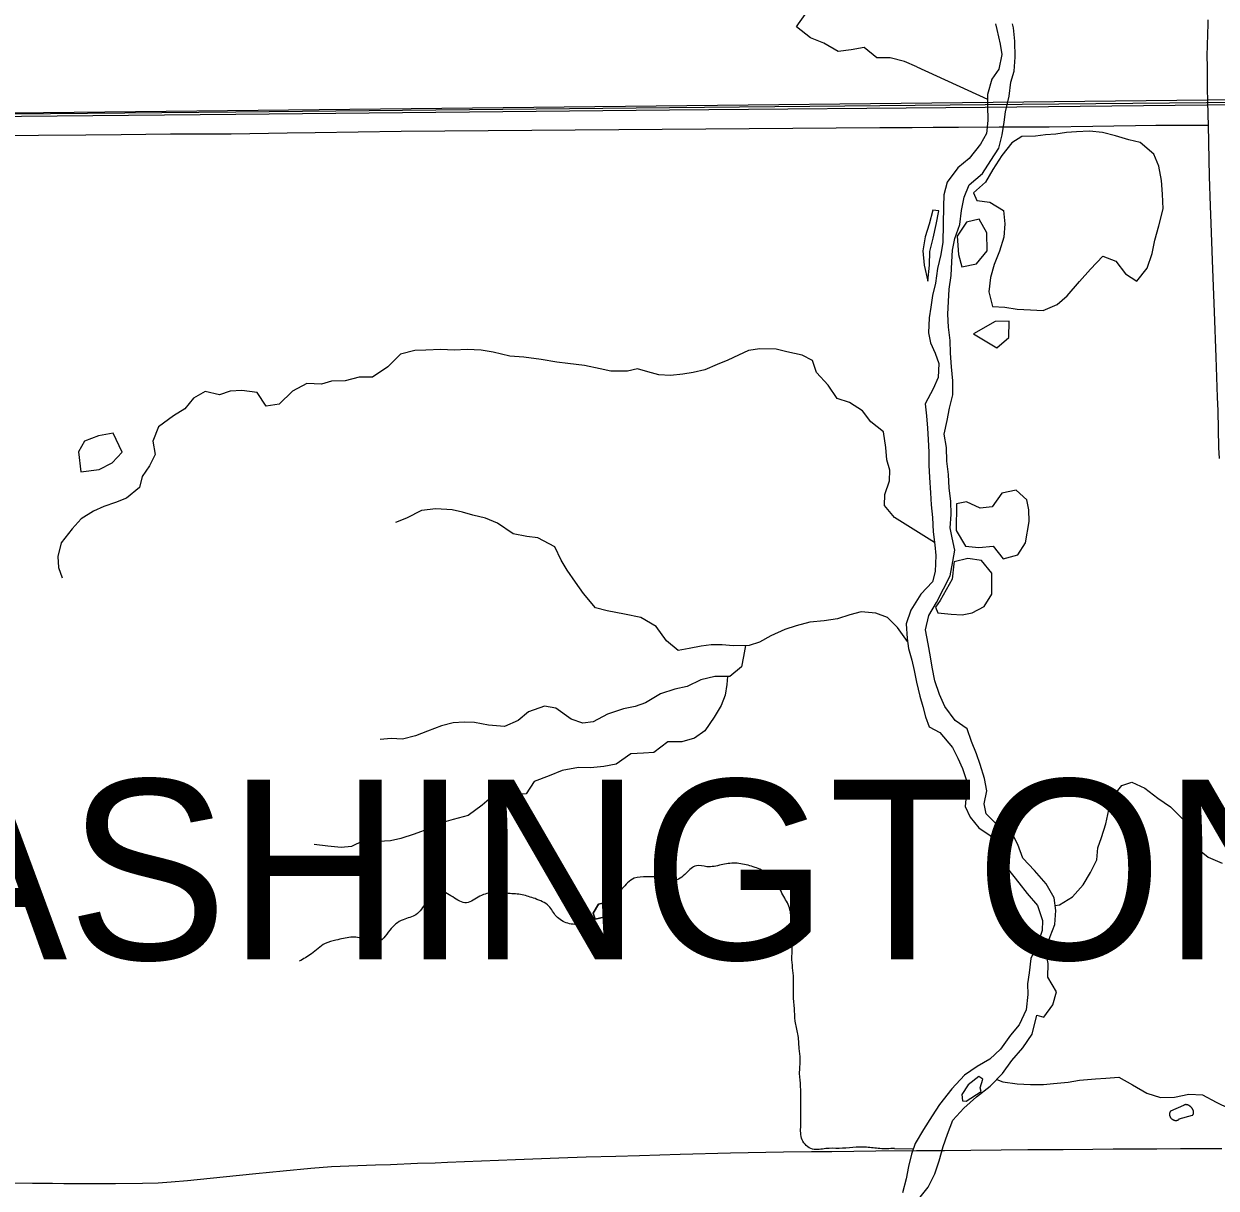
# Model space of a CAD drawing. Extents: x -87 to 2145, y -2128 to 440.
# Drawn here: x 158.42 to 188.26, y -937.89 to -908.75 of the extents above; entities that cross this region are included whole.
import ezdxf

# ---------------------------------------------------------------- set-up
doc = ezdxf.new("R2010")
doc.units = 0
for name, color, linetype in [('GM_X_County_Road', 7, 'Continuous'), ('GM_X_Minor_Lake', 7, 'Continuous'), ('GM_X_Minor_Lake_Text', 7, 'Continuous'), ('GM_X_Minor_River', 7, 'Continuous'), ('GM_X_Rail_Line', 7, 'Continuous'), ('GM_X_Township', 7, 'Continuous'), ('GM_X_Township_Road', 7, 'Continuous'), ('GM_X_Township_Text', 7, 'Continuous')]:
    doc.layers.add(name, color=color, linetype=linetype)

msp = doc.modelspace()

# ---------------------------------------------------------------- linework, layer by layer
at = {"layer": 'GM_X_County_Road'}
for points in [[(188.059, -908.749), (188.061, -908.651)], [(188.069, -911.287), (188.063, -911.027), (188.052, -910.666), (188.049, -910.383), (188.046, -910.141), (188.043, -909.824), (188.04, -909.553), (188.059, -908.749)], [(188.344, -919.629), (188.333, -919.352), (188.311, -918.433), (188.296, -918.089), (188.263, -917.089), (188.22, -915.958), (188.188, -915.106), (188.172, -914.664), (188.137, -913.748), (188.122, -913.305), (188.096, -912.568), (188.084, -912.141), (188.069, -911.287)], [(157.631, -937.753), (158.632, -937.761), (159.14, -937.764), (159.419, -937.766), (159.993, -937.768), (160.714, -937.768), (161.386, -937.763), (161.779, -937.749), (162.106, -937.73), (162.514, -937.695), (163.411, -937.602), (164.228, -937.52), (164.913, -937.45), (165.599, -937.384), (166.123, -937.344), (166.55, -937.324), (167.222, -937.303), (167.599, -937.29), (168.271, -937.264), (168.713, -937.248), (169.025, -937.239), (170.728, -937.17), (171.809, -937.128), (172.498, -937.105), (173.236, -937.083), (173.826, -937.066), (174.843, -937.036), (176.106, -937.004), (176.548, -936.994), (177.433, -936.976), (178.138, -936.968), (178.646, -936.965), (179.745, -936.954), (180.762, -936.947), (181.467, -936.94), (182.123, -936.934), (182.878, -936.929), (183.55, -936.922), (183.993, -936.922), (184.436, -936.918), (185.174, -936.909), (185.683, -936.904), (186.24, -936.903), (186.781, -936.899), (187.372, -936.894), (187.716, -936.895), (188.257, -936.895), (188.405, -936.892)]]:
    msp.add_lwpolyline(points, dxfattribs=at)
at = {"layer": 'GM_X_Minor_Lake'}
for p, q in [((182.193, -912.975), (182.27, -913.167)), ((181.318, -913.43), (181.168, -913.408)), ((181.783, -914.066), (181.815, -914.517)), ((183.072, -916.602), (183.079, -916.193)), ((160.884, -919.471), (160.653, -918.996))]:
    msp.add_line(p, q, dxfattribs=at)
for points in [[(186.825, -913.803), (186.933, -913.375), (186.919, -913.015), (186.895, -912.665), (186.831, -912.313), (186.706, -912.011), (186.36, -911.714), (186.08, -911.648), (185.741, -911.551), (185.421, -911.464), (185.091, -911.437), (184.769, -911.45), (184.518, -911.465), (184.247, -911.509), (183.995, -911.524), (183.744, -911.558), (183.403, -911.571), (183.149, -911.726), (182.902, -912.041), (182.675, -912.396), (182.489, -912.712), (182.193, -912.975)], [(182.27, -913.167), (182.601, -913.214), (182.938, -913.421), (182.972, -913.751), (182.946, -914.091), (182.84, -914.438), (182.703, -914.775), (182.617, -915.093), (182.571, -915.452), (182.664, -915.824), (182.975, -915.841), (183.285, -915.887), (183.616, -915.904), (183.937, -915.921), (184.281, -915.768), (184.536, -915.554), (184.843, -915.2), (185.12, -914.886), (185.426, -914.563), (185.755, -914.69), (185.99, -915.005), (186.278, -915.191), (186.535, -914.866), (186.662, -914.499), (186.728, -914.161), (186.825, -913.803)], [(181.168, -913.408), (181.083, -913.758), (180.979, -914.077), (180.925, -914.426), (180.951, -914.787), (181.049, -915.188)], [(181.049, -915.188), (181.091, -914.789), (181.095, -914.449), (181.18, -914.109), (181.254, -913.77), (181.318, -913.43)], [(182.532, -914.432), (182.527, -913.982), (182.332, -913.638), (182.01, -913.711), (181.783, -914.066)], [(181.815, -914.517), (181.899, -914.828), (182.262, -914.756), (182.532, -914.432)], [(183.079, -916.193), (182.728, -916.195), (182.19, -916.506)], [(182.19, -916.506), (182.776, -916.856), (183.072, -916.602)], [(160.653, -918.996), (160.291, -919.059), (159.938, -919.192), (159.783, -919.46), (159.844, -919.958)], [(159.844, -919.958), (160.305, -919.901), (160.628, -919.737), (160.884, -919.471)], [(183.581, -921.206), (183.577, -920.911), (183.521, -920.66), (183.255, -920.415), (182.902, -920.497), (182.655, -920.832), (182.354, -920.866), (182.015, -920.709), (181.764, -920.763), (181.752, -921.429)], [(181.752, -921.429), (181.986, -921.817), (182.326, -921.855), (182.678, -921.822), (182.933, -922.137), (183.296, -922.035), (183.492, -921.739), (183.581, -921.206)], [(182.644, -922.493), (182.391, -922.176), (182.05, -922.129), (181.708, -922.211)], [(181.708, -922.211), (181.698, -922.259), (181.656, -922.643), (181.357, -923.179), (181.241, -923.344), (181.293, -923.492)], [(182.46, -923.327), (182.65, -923.017), (182.644, -922.493)], [(181.293, -923.492), (181.634, -923.519), (181.905, -923.535), (182.156, -923.49), (182.46, -923.327)], [(173.095, -930.713), (172.804, -930.777), (172.67, -931.005), (172.717, -931.157)], [(172.717, -931.157), (172.67, -931.005), (172.804, -930.777), (173.095, -930.713), (173.142, -930.914), (172.938, -931.1), (172.717, -931.157)], [(172.717, -931.157), (172.938, -931.1), (173.142, -930.914), (173.095, -930.713)], [(187.445, -935.817), (187.122, -935.961)], [(187.672, -936.062), (187.676, -936.058), (187.679, -936.054), (187.683, -936.05), (187.686, -936.045), (187.688, -936.04), (187.691, -936.035), (187.693, -936.029), (187.695, -936.024), (187.696, -936.018), (187.697, -936.012), (187.698, -936.006), (187.698, -935.999), (187.698, -935.993), (187.698, -935.986), (187.697, -935.98), (187.696, -935.973), (187.695, -935.966), (187.694, -935.959), (187.692, -935.952), (187.689, -935.945), (187.687, -935.938), (187.684, -935.931), (187.681, -935.924), (187.677, -935.917), (187.674, -935.91), (187.67, -935.903), (187.665, -935.896), (187.661, -935.89), (187.656, -935.883), (187.651, -935.877), (187.646, -935.87), (187.64, -935.864), (187.635, -935.858), (187.629, -935.853), (187.623, -935.847), (187.617, -935.842), (187.61, -935.837), (187.604, -935.832), (187.597, -935.827), (187.591, -935.823), (187.584, -935.819), (187.577, -935.815), (187.571, -935.812), (187.564, -935.809), (187.557, -935.806), (187.55, -935.804), (187.543, -935.802), (187.536, -935.8), (187.53, -935.798), (187.523, -935.797), (187.516, -935.796), (187.51, -935.796), (187.504, -935.796), (187.497, -935.796), (187.491, -935.797), (187.485, -935.798), (187.48, -935.799), (187.474, -935.801), (187.469, -935.803), (187.464, -935.805), (187.459, -935.808), (187.454, -935.811), (187.45, -935.814), (187.445, -935.817)], [(187.122, -935.961), (187.118, -935.965), (187.114, -935.971), (187.11, -935.976), (187.107, -935.982), (187.104, -935.988), (187.102, -935.994), (187.1, -936), (187.098, -936.006), (187.096, -936.013), (187.095, -936.019), (187.095, -936.026), (187.094, -936.033), (187.094, -936.04), (187.095, -936.047), (187.096, -936.054), (187.097, -936.061), (187.098, -936.068), (187.1, -936.075), (187.102, -936.082), (187.105, -936.088), (187.108, -936.095), (187.111, -936.102), (187.115, -936.108), (187.119, -936.115), (187.123, -936.121), (187.128, -936.127), (187.132, -936.133), (187.137, -936.139), (187.143, -936.144), (187.148, -936.149), (187.154, -936.154), (187.16, -936.159), (187.166, -936.163), (187.173, -936.168), (187.179, -936.171), (187.186, -936.175), (187.193, -936.178), (187.2, -936.181), (187.207, -936.183), (187.214, -936.186), (187.221, -936.188), (187.228, -936.189), (187.235, -936.19), (187.242, -936.191), (187.249, -936.191), (187.256, -936.191), (187.263, -936.191), (187.27, -936.19), (187.277, -936.189), (187.284, -936.188), (187.29, -936.186), (187.296, -936.184), (187.302, -936.181), (187.308, -936.179), (187.314, -936.175), (187.32, -936.172), (187.325, -936.168), (187.33, -936.164), (187.335, -936.16), (187.339, -936.155)], [(187.339, -936.155), (187.672, -936.062)]]:
    msp.add_lwpolyline(points, dxfattribs=at)
at = {"layer": 'GM_X_Minor_Lake_Text'}
for p, q in [((182.053, -935.296), (181.899, -935.544)), ((182.326, -935.089), (182.053, -935.296)), ((182.426, -935.16), (182.326, -935.089)), ((182.353, -935.379), (182.426, -935.16)), ((181.899, -935.544), (181.918, -935.704)), ((182.008, -935.705), (182.382, -935.47)), ((182.382, -935.47), (182.353, -935.379)), ((181.918, -935.704), (182.008, -935.705))]:
    msp.add_line(p, q, dxfattribs=at)
at = {"layer": 'GM_X_Minor_River'}
for p, q in [((180.768, -909.824), (182.542, -910.631)), ((180.208, -936.893), (180.683, -936.903))]:
    msp.add_line(p, q, dxfattribs=at)
for points in [[(177.812, -908.749), (177.976, -908.515)], [(180.768, -909.824), (180.46, -909.689), (180.101, -909.603), (179.77, -909.597), (179.454, -909.341), (179.123, -909.396), (178.802, -909.441), (178.445, -909.235), (178.107, -909.099), (177.761, -908.822), (177.812, -908.749)], [(182.742, -908.749), (182.776, -908.887), (182.86, -909.259), (182.896, -909.519), (182.82, -909.879), (182.644, -910.136), (182.537, -910.515), (182.543, -910.795), (182.547, -911.166), (182.511, -911.495), (182.366, -911.763), (182.078, -912.119), (181.793, -912.354), (181.526, -912.71), (181.45, -913.029), (181.435, -913.319), (181.42, -914.21), (181.375, -914.52), (181.289, -914.868), (181.242, -915.238), (181.167, -915.547), (181.122, -915.837), (181.077, -916.106), (181.061, -916.477), (181.117, -916.728), (181.233, -916.99), (181.319, -917.252), (181.303, -917.602), (181.178, -917.88), (180.981, -918.257), (181.016, -918.558), (181.041, -918.869), (181.056, -919.15), (181.071, -919.471), (181.075, -919.791), (181.09, -920.102), (181.114, -920.483), (181.129, -920.783), (181.164, -921.104), (181.178, -921.465), (181.223, -921.786), (181.249, -922.057), (181.232, -922.457), (181.167, -922.716), (180.871, -923.022), (180.623, -923.418), (180.506, -923.766), (180.53, -924.127), (180.566, -924.378), (180.642, -924.67), (180.708, -924.931), (180.763, -925.223), (180.848, -925.575), (180.924, -925.836), (180.99, -926.088), (181.076, -926.34), (181.345, -926.484), (181.661, -926.86), (181.797, -927.123), (181.913, -927.386), (182.028, -927.738), (182.002, -928.058), (181.978, -928.338), (182.104, -928.6), (182.32, -928.865), (182.609, -929.06), (182.785, -929.323), (182.891, -929.605), (183.037, -929.888), (183.323, -930.244), (183.529, -930.508), (183.795, -930.813), (183.92, -931.185), (183.906, -931.435), (183.789, -931.784), (183.622, -932.141), (183.586, -932.501), (183.542, -932.771), (183.547, -933.041), (183.511, -933.421), (183.333, -933.799), (183.118, -934.055), (182.861, -934.411), (182.595, -934.657), (182.281, -934.841), (181.965, -935.056), (181.648, -935.401), (181.34, -935.796), (181.154, -936.073), (180.937, -936.42), (180.731, -936.767)], [(183.773, -933.555), (183.953, -933.607), (184.175, -933.299), (184.267, -932.97), (184.049, -932.607), (184.061, -932.267), (183.993, -931.917), (184.105, -931.588), (184.227, -931.288), (184.249, -930.938), (184.21, -930.618), (184.012, -930.266), (183.713, -929.933), (183.424, -929.631), (183.296, -929.289), (183.137, -928.978), (182.817, -928.825), (182.508, -928.522), (182.459, -928.272), (182.521, -927.942), (182.463, -927.631), (182.355, -927.28), (182.266, -927.019), (182.137, -926.708), (182.029, -926.387), (181.729, -926.184), (181.471, -925.832), (181.342, -925.531), (181.224, -925.189), (181.155, -924.849), (181.117, -924.588), (181.058, -924.268), (180.99, -923.917), (181.072, -923.557), (181.265, -923.229), (181.437, -922.89), (181.609, -922.562), (181.671, -922.202), (181.723, -921.922), (181.654, -921.612), (181.606, -921.361), (181.628, -921.031), (181.619, -920.691), (181.581, -920.37), (181.563, -920.03), (181.525, -919.69), (181.517, -919.349), (181.458, -919.019), (181.53, -918.679), (181.592, -918.37), (181.674, -918.03), (181.676, -917.68), (181.638, -917.33), (181.61, -916.989), (181.602, -916.669), (181.563, -916.338), (181.545, -916.018), (181.567, -915.698), (181.579, -915.388), (181.631, -915.049), (181.643, -914.708), (181.664, -914.409), (181.726, -914.119), (181.848, -913.77), (181.89, -913.42), (181.952, -913.09), (182.084, -912.781), (182.417, -912.494), (182.619, -912.166), (182.821, -911.857), (182.903, -911.528), (182.955, -911.208), (182.986, -910.949), (183.079, -910.559), (183.121, -910.209), (183.203, -909.93), (183.235, -909.58), (183.227, -909.18), (183.189, -908.849), (183.164, -908.749)], [(181.215, -921.727), (180.214, -921.106), (179.961, -920.799), (179.968, -920.529), (180.086, -920.181), (180.092, -919.921), (180.019, -919.659), (179.996, -919.348), (179.936, -918.956), (179.622, -918.708), (179.409, -918.433), (179.084, -918.225), (178.777, -918.128), (178.555, -917.792), (178.263, -917.475), (178.16, -917.172), (177.904, -917.036), (177.516, -916.957), (177.248, -916.89), (176.839, -916.88), (176.558, -916.924), (176.305, -917.038), (176.043, -917.162), (175.77, -917.276), (175.467, -917.409), (175.176, -917.472), (174.915, -917.516), (174.605, -917.548), (174.316, -917.532), (174.038, -917.455), (173.78, -917.379), (173.529, -917.443), (173.109, -917.443), (172.841, -917.386), (172.453, -917.297), (172.035, -917.247), (171.756, -917.211), (171.368, -917.151), (170.93, -917.091), (170.581, -917.063), (170.164, -916.963), (169.865, -916.916), (169.516, -916.897), (169.186, -916.919), (168.857, -916.902), (168.477, -916.913), (168.207, -916.926), (167.845, -917.018), (167.528, -917.331), (167.142, -917.592), (166.812, -917.594), (166.46, -917.686), (166.121, -917.688), (165.869, -917.762), (165.5, -917.753), (165.146, -917.945), (164.808, -918.268), (164.487, -918.32), (164.256, -917.974), (163.877, -917.925), (163.587, -917.938), (163.316, -918.032), (162.958, -917.953), (162.664, -918.117), (162.448, -918.382), (162.164, -918.555), (161.788, -918.837), (161.65, -919.194), (161.702, -919.526), (161.565, -919.813), (161.379, -920.079), (161.312, -920.348), (160.986, -920.62), (160.714, -920.724), (160.422, -920.827), (160.159, -920.941), (159.855, -921.134), (159.629, -921.389), (159.351, -921.733), (159.273, -922.081), (159.287, -922.352), (159.38, -922.615)], [(180.541, -924.203), (180.288, -923.851), (180.034, -923.604), (179.747, -923.498), (179.379, -923.459), (179.097, -923.542), (178.785, -923.635), (178.454, -923.687), (178.094, -923.719), (177.752, -923.811), (177.47, -923.904), (177.116, -924.066), (176.833, -924.22), (176.571, -924.303), (176.172, -924.314), (175.902, -924.288), (175.623, -924.291), (175.372, -924.325), (175.071, -924.378), (174.8, -924.432), (174.506, -924.185), (174.245, -923.828), (173.861, -923.609), (173.453, -923.519), (173.016, -923.438), (172.728, -923.361), (172.427, -923.004), (172.224, -922.719), (172.021, -922.424), (171.867, -922.17), (171.706, -921.835), (171.281, -921.615), (171.012, -921.579), (170.664, -921.51), (170.271, -921.241), (169.974, -921.123), (169.657, -921.046), (169.399, -920.97), (169.14, -920.913), (168.732, -920.884), (168.371, -920.925), (167.997, -921.117), (167.724, -921.23)], [(176.481, -924.306), (176.435, -924.581), (176.379, -924.84), (176.093, -925.083), (175.714, -925.084), (175.362, -925.166), (175.019, -925.328), (174.717, -925.401), (174.355, -925.513), (173.98, -925.744), (173.718, -925.828), (173.427, -925.891), (173.024, -926.022), (172.67, -926.214), (172.409, -926.248), (172.122, -926.151), (171.739, -925.871), (171.451, -925.824), (171.048, -925.965), (170.793, -926.179), (170.449, -926.331), (170.051, -926.302), (169.703, -926.233), (169.443, -926.227), (169.163, -926.241), (168.872, -926.314), (168.519, -926.446), (168.226, -926.569), (167.895, -926.651), (167.615, -926.635), (167.335, -926.658)], [(176.031, -925.083), (176.019, -925.282), (175.972, -925.551), (175.876, -925.809), (175.699, -926.095), (175.461, -926.44), (175.207, -926.624), (174.885, -926.717), (174.536, -926.718), (174.19, -926.981), (173.93, -927.004), (173.61, -927.017), (173.244, -927.279), (172.933, -927.331), (172.602, -927.364), (172.303, -927.356), (171.891, -927.437), (171.569, -927.569), (171.196, -927.711), (170.989, -928.016), (170.608, -928.037), (170.24, -927.998), (169.893, -928.301), (169.537, -928.562), (169.165, -928.664), (168.873, -928.747), (168.6, -928.881), (168.187, -929.031), (167.855, -929.133), (167.594, -929.197), (167.294, -929.21), (166.915, -929.191), (166.622, -929.334), (166.361, -929.358), (166.032, -929.331), (165.684, -929.282)], [(184.233, -930.811), (184.34, -930.799), (184.671, -930.592), (184.934, -930.294), (185.116, -929.986), (185.278, -929.667), (185.3, -929.367), (185.391, -929.108), (185.503, -928.769), (185.576, -928.419), (185.657, -928.11), (185.9, -927.812), (186.151, -927.724), (186.481, -927.877), (186.8, -928.13), (187.119, -928.343), (187.428, -928.655), (187.687, -928.978), (187.715, -929.318), (188.065, -929.601), (188.415, -929.754)], [(180.226, -938.697), (180.478, -938.499), (180.79, -938.191), (181.053, -937.863), (181.225, -937.525), (181.327, -937.206), (181.429, -936.846), (181.541, -936.537), (181.674, -936.188), (181.946, -935.88), (182.268, -935.603), (182.61, -935.336), (182.913, -935.019), (183.145, -934.69), (183.428, -934.373), (183.66, -934.035), (183.773, -933.555)], [(182.771, -935.167), (182.922, -935.229), (183.282, -935.272), (183.613, -935.295), (183.944, -935.288), (184.194, -935.27), (184.555, -935.233), (184.846, -935.186), (185.247, -935.149), (185.498, -935.131), (185.829, -935.104), (186.169, -935.297), (186.528, -935.51), (186.868, -935.613), (187.219, -935.607), (187.581, -935.53), (187.921, -935.553), (188.261, -935.736), (188.591, -935.889)], [(180.731, -936.767), (180.636, -937.036), (180.56, -937.345), (180.505, -937.654), (180.408, -938.003)]]:
    msp.add_lwpolyline(points, dxfattribs=at)
for points in [[(180.208, -936.893), (179.848, -936.897), (179.508, -936.861), (178.827, -936.89), (178.497, -936.895), (178.156, -936.909), (177.9, -936.674), (177.866, -936.323), (177.871, -936.023), (177.866, -935.692), (177.862, -935.341), (177.837, -935.02), (177.853, -934.66), (177.828, -934.389), (177.794, -934.027), (177.729, -933.706), (177.705, -933.375), (177.681, -933.023), (177.686, -932.703), (177.67, -932.442), (177.645, -932.171), (177.651, -931.831), (177.62, -931.269), (177.596, -930.918), (177.441, -930.585), (177.247, -930.251), (176.921, -929.945), (176.593, -929.819), (176.224, -929.753), (175.873, -929.797), (175.512, -929.841), (175.252, -929.817), (174.998, -930.003), (174.685, -930.188), (174.356, -930.112), (174.006, -930.097), (173.695, -930.131), (173.39, -930.397), (173.095, -930.713)], [(172.717, -931.157), (172.385, -931.272), (172.034, -931.256), (171.747, -931.081), (171.561, -930.827), (171.214, -930.641), (170.895, -930.546), (170.545, -930.51), (170.195, -930.494), (169.834, -930.578), (169.5, -930.743), (169.153, -930.597), (168.815, -930.461), (168.49, -930.726), (168.234, -931.043), (167.912, -931.167), (167.577, -931.432), (167.262, -931.738), (166.943, -931.652), (166.603, -931.607), (166.232, -931.681), (165.96, -931.766), (165.615, -932.021), (165.312, -932.206)]]:
    msp.add_spline(points, degree=3, dxfattribs=at)
at = {"layer": 'GM_X_Rail_Line'}
for points in [[(119.191, -913.298), (120.413, -912.979), (121.658, -912.678), (122.852, -912.418), (124.302, -912.133), (125.719, -911.894), (127.356, -911.669), (128.816, -911.503), (130.246, -911.381), (131.808, -911.287), (133.507, -911.23), (138.675, -911.178), (163.722, -910.948), (174.577, -910.839), (182.482, -910.769), (188.025, -910.717), (208.956, -910.525), (221.686, -910.409), (230.183, -910.325)], [(119.208, -913.358), (120.428, -913.039), (121.672, -912.739), (122.864, -912.48), (124.313, -912.194), (125.728, -911.956), (127.364, -911.731), (128.823, -911.565), (130.251, -911.443), (131.811, -911.35), (133.508, -911.293), (138.676, -911.241), (163.723, -911.01), (174.578, -910.901), (182.483, -910.831), (188.026, -910.779), (208.956, -910.588), (221.686, -910.471), (230.183, -910.387)]]:
    msp.add_lwpolyline(points, dxfattribs=at)
at = {"layer": 'GM_X_Township'}
msp.add_lwpolyline([(119.53, -911.078), (121.304, -911.084), (134.633, -911.136), (148.174, -911.081), (188.046, -910.651), (214.435, -910.489), (227.44, -910.426), (230.183, -910.425)], dxfattribs=at)
at = {"layer": 'GM_X_Township_Road'}
msp.add_lwpolyline([(158.166, -911.541), (158.789, -911.534), (159.97, -911.529), (160.856, -911.519), (162.086, -911.503), (163.612, -911.5), (165.007, -911.476), (165.712, -911.471), (167.86, -911.438), (179.847, -911.343), (180.651, -911.342), (181.176, -911.336), (181.816, -911.336), (182.833, -911.324), (183.325, -911.325), (184.08, -911.322), (185.179, -911.312), (185.704, -911.303), (186.245, -911.291), (186.753, -911.284), (187.605, -911.283), (188.069, -911.287)], dxfattribs=at)

# ---------------------------------------------------------------- texts
at = {"layer": 'GM_X_Township_Text'}
msp.add_text('WASHINGTON', height=4.5, rotation=0, dxfattribs=at).set_placement((149.815, -932.163))

doc.saveas('drawing.dxf')
